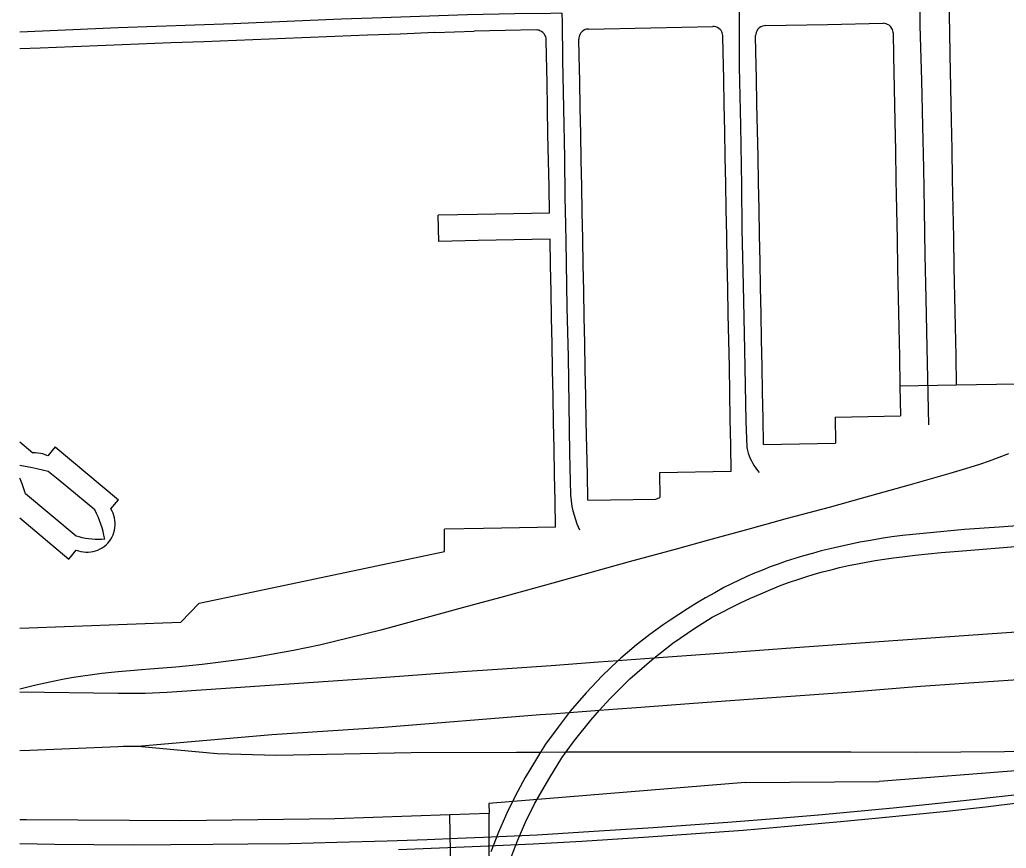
# Model space of a CAD drawing. Extents: x -2233 to 187241, y 4582 to 150524.
# Drawn here: x 86376 to 87883, y 60513 to 61779 of the extents above; entities that cross this region are included whole.
import ezdxf

# ---------------------------------------------------------------- set-up
doc = ezdxf.new("R2010")
doc.units = 0
for name, color, linetype in [('GE_X_CL_2000', 7, 'Continuous'), ('RD_X_RR_1', 7, 'Continuous'), ('RW_X_Fee_RW', 7, 'Continuous')]:
    doc.layers.add(name, color=color, linetype=linetype)

msp = doc.modelspace()

# ---------------------------------------------------------------- linework, layer by layer
at = {"layer": 'GE_X_CL_2000'}
for points in [[(87751, 61801), (87751.4, 61769.9), (87753.7, 61686), (87755.4, 61616.2), (87756.6, 61552), (87757.8, 61489.1), (87758.9, 61419.3), (87760.2, 61353), (87761.8, 61278.3), (87764.2, 61159.8)], [(87204.3, 61789.1), (87187.7, 61788.7), (87132.8, 61788.2), (87060.3, 61786.6), (86914.5, 61781.4), (86867.3, 61779.7), (86702.5, 61772.5), (86526.6, 61766.5), (86376.3, 61759.9)], [(87204.3, 61789.1), (87204.7, 61775.5), (87205.4, 61717.2), (87206.7, 61643.1), (87208.6, 61567.9), (87209, 61508.6), (87209.9, 61465.3), (87210.4, 61440.4), (87212.1, 61339.2), (87214.1, 61263.9), (87215, 61191.3), (87216.3, 61117), (87217.8, 61052.5), (87219.7, 61035.3), (87221.3, 61028.6), (87223.1, 61022), (87225.1, 61015.4), (87227.4, 61008.9), (87231.2, 60999.5)], [(87475, 61795.1), (87475.4, 61706.8), (87477, 61617.6), (87479, 61525.8), (87479.4, 61458.5), (87481.4, 61373.2), (87483.6, 61274.4), (87485.3, 61165.6), (87486.9, 61125.2), (87487.8, 61121), (87489, 61116.8), (87490.4, 61112.7), (87492, 61108.7), (87493.9, 61104.8), (87495.9, 61101), (87498.1, 61097.3), (87500.6, 61093.7), (87503.2, 61090.3), (87506, 61087)], [(87886.7, 61115.5), (87871.9, 61110), (87857.1, 61104.7), (87842.2, 61099.6), (87827.3, 61094.8), (87812.2, 61090.1), (87797.1, 61085.7), (87736.5, 61068.3), (87665.1, 61048.6), (87612.7, 61033.9), (87548.6, 61016.7), (87491.9, 61001), (87428.4, 60984), (87380.8, 60970.5), (87307.3, 60950.7), (87250.6, 60934.7), (87190.5, 60918.2), (87117, 60897.8), (87054.2, 60880.9), (86927.7, 60846.5), (86834, 60823.3), (86814.3, 60819.1), (86794.5, 60815.2), (86774.7, 60811.5), (86754.9, 60808), (86735, 60804.8), (86715.1, 60801.7), (86695.1, 60798.9), (86675.1, 60796.3), (86655.1, 60793.9), (86635.1, 60791.8), (86615, 60789.8), (86595, 60788.1), (86574.9, 60786.6), (86562.3, 60785.8), (86551, 60784.6), (86526.6, 60782.8), (86516.5, 60781.9), (86501.9, 60780.2), (86487.4, 60778.3), (86472.9, 60776.2), (86458.4, 60773.9), (86444, 60771.3), (86429.6, 60768.6), (86415.3, 60765.6), (86401, 60762.4), (86386.7, 60759), (86376.3, 60756.4)], [(86506.1, 60985.5), (86505, 60991.3), (86503.7, 60997.1), (86502.1, 61002.7), (86500.3, 61008.4), (86498.3, 61013.9), (86496.1, 61019.4), (86493.6, 61024.7), (86490.9, 61030), (86435, 61076.4), (86419.6, 61088.5), (86410.9, 61090.8), (86402.2, 61092.9), (86393.4, 61094.9), (86384.6, 61096.6), (86376.3, 61098)], [(86506.1, 60985.5), (86501.2, 60985.1), (86496.2, 60984.9), (86491.3, 60985), (86486.4, 60985.3), (86481.5, 60985.8), (86476.7, 60986.5), (86471.8, 60987.5), (86467.1, 60988.7), (86462.4, 60990.1), (86385, 61054.6), (86382.5, 61062.3), (86379.8, 61069.9), (86376.9, 61077.4), (86376.3, 61078.8)], [(87942.2, 61008.6), (87872.4, 61003.8), (87819.2, 60999.9), (87787.7, 60997.2), (87756.2, 60994.2), (87724.7, 60991), (87708.3, 60988.7), (87692.1, 60986.3), (87675.9, 60983.5), (87659.7, 60980.6), (87643.6, 60977.3), (87627.6, 60973.8), (87614, 60970.7), (87600.5, 60967.3), (87587.1, 60963.7), (87573.7, 60959.9), (87560.3, 60955.9), (87547.1, 60951.7), (87534.8, 60947.4), (87522.7, 60942.9), (87510.7, 60938.2), (87498.8, 60933.2), (87487, 60928.1), (87475.2, 60922.7), (87463.6, 60917.2), (87452, 60911.3), (87437.8, 60903.6), (87423.8, 60895.7), (87410, 60887.5), (87396.2, 60879.1), (87369.7, 60861.5), (87358.9, 60854.7), (87338.7, 60839.6), (87318.4, 60823.7), (87294.3, 60803.5), (87290, 60799.7), (87266.2, 60776.5), (87241.6, 60750.6), (87217, 60722.8), (87215.4, 60720.7), (87198.7, 60698.3), (87179.6, 60672.3), (87172, 60660.1), (87162.4, 60644.6), (87148.2, 60621.2), (87137.1, 60600.5), (87122, 60570.2), (87107.6, 60537.8), (87095.8, 60507.6)], [(87122.1, 60486.1), (87136.6, 60524.7), (87148.9, 60553.1), (87163.2, 60582), (87185.8, 60621.2), (87204.5, 60651.2), (87211.1, 60660.3), (87223.7, 60677.9), (87248.4, 60708.8), (87262.1, 60724.1), (87262.1, 60724.1), (87277.5, 60741.2), (87308.4, 60772.2), (87341.7, 60801), (87344.7, 60803.5), (87373.9, 60826.6), (87407.4, 60849.4), (87434, 60866.2), (87477.2, 60888.2), (87492.7, 60895.3), (87508.2, 60902.1), (87523.7, 60908.7), (87539.5, 60915.1), (87552, 60919.6), (87564.6, 60923.8), (87577.2, 60927.8), (87589.9, 60931.8), (87602.7, 60935.3), (87615.5, 60938.7), (87628.3, 60941.9), (87642.1, 60945), (87655.7, 60947.8), (87669.4, 60950.4), (87683.1, 60952.8), (87696.8, 60954.9), (87710.7, 60956.8), (87724.4, 60958.5), (87744, 60960.9), (87763.8, 60963), (87783.7, 60964.9), (87803.4, 60966.6), (87823.2, 60968.2), (87896.8, 60974.1)], [(87958, 60847.4), (87861.5, 60840.9), (87767.9, 60833.9), (87667.5, 60827), (87560.6, 60819.2), (87451.7, 60811), (87380.6, 60806), (87344.7, 60803.5), (87290, 60799.7), (87260.1, 60797.6), (87188.1, 60792), (87106.1, 60786.4), (87051.9, 60782.8), (86929, 60773.6), (86847.6, 60767.8), (86601.4, 60751.2), (86568, 60749.4), (86526.6, 60749.8), (86376.3, 60751.5)], [(86556.7, 60669.2), (86761.2, 60686.8), (86932.7, 60698.2), (87171.3, 60717.4), (87188.7, 60718.7), (87215.4, 60720.7), (87262.1, 60724.1), (87289.5, 60726.1), (87318.2, 60728.2), (87405.3, 60734.9), (87496.5, 60741.5), (87582.4, 60747.6), (87646.9, 60752.2), (87752.2, 60760.9), (87833.4, 60766.4), (87924, 60772.4)], [(86376.3, 60662.5), (86391.8, 60663), (86526.6, 60668.8), (86534.4, 60669.1), (86556.7, 60669.2)], [(86556.7, 60669.2), (86677.7, 60658), (86767.9, 60655.4), (86974.4, 60659.2), (87135, 60660.1), (87137.6, 60659.9), (87148.6, 60660), (87172, 60660.1), (87211.1, 60660.3), (87234.7, 60660.4), (87267.5, 60660.5), (87333.2, 60660.5), (87391.7, 60660.6), (87470.7, 60660.5), (87546.6, 60660.4), (87646, 60660.4), (87746.1, 60660.2), (87813.9, 60660.4), (87880.7, 60660.8), (87904.7, 60661.6)]]:
    msp.add_lwpolyline(points, dxfattribs=at)
at = {"layer": 'RD_X_RR_1'}
for points in [[(86955.1, 60511.2), (87080, 60516.5), (87160.6, 60520.1), (87235, 60524.1), (87336.6, 60530.6), (87481.2, 60541), (87550.2, 60546.8), (87630, 60553.9), (87688.3, 60559.4), (87792.3, 60569.7), (87851.7, 60576.5), (87904.7, 60582.9), (87951.8, 60588.4), (87998.7, 60593.9), (88044.7, 60599.8), (88145.8, 60613.4), (88193.1, 60620.1), (88236.6, 60626.1), (88285.5, 60633.1), (88321.9, 60638.7), (88359.8, 60644.3)], [(86376.3, 60520.2), (86429.4, 60519.5), (86549.7, 60518.6), (86607.1, 60518.7), (86671.5, 60519.2), (86724.6, 60519.7), (86788.5, 60520.4), (86860.5, 60522.2), (86937.5, 60524.5), (86998.9, 60526.7), (87045, 60528.6), (87084.9, 60530), (87166.7, 60533.9), (87253.4, 60539.1), (87343.8, 60544.7), (87457.9, 60552.9), (87535.4, 60559.1), (87596.2, 60564.3), (87710.6, 60575.1), (87765.1, 60580.6), (87822.6, 60586.7), (87881.6, 60593.4), (87949.2, 60600.8)]]:
    msp.add_lwpolyline(points, dxfattribs=at)
at = {"layer": 'RW_X_Fee_RW'}
for p, q in [((87515.1, 61770), (87610, 61771.9)), ((87610, 61771.9), (87695, 61773.5)), ((87010.4, 61759.2), (87070.2, 61761.4)), ((87165.2, 61763.3), (87070.2, 61761.4)), ((87016.4, 61440.3), (87015.6, 61480.3)), ((87621.6, 61172), (87721.6, 61173.9)), ((87621.6, 61172), (87622.4, 61132)), ((86376.3, 61134), (86396.4, 61117.2)), ((86430.6, 61126.3), (86419, 61112.5)), ((86430.6, 61126.3), (86527, 61045.4)), ((87512.5, 61129.8), (87622.4, 61132)), ((87463.2, 61088.9), (87353.3, 61086.9)), ((87353.3, 61086.9), (87354, 61048.8)), ((86515.4, 61031.6), (86527, 61045.4)), ((87244, 61044.7), (87348, 61046.7)), ((87348, 61046.7), (87354, 61048.8)), ((86376.3, 61017.8), (86451.1, 60955)), ((87025.3, 60966.7), (87024.9, 61000.4)), ((86451.1, 60955), (86462.7, 60968.8)), ((86622.4, 60858.6), (86650.5, 60887.8)), ((86376.3, 60849.4), (86622.4, 60858.6)), ((87910.7, 60632.7), (87689.1, 60614.9)), ((87484.3, 60613.4), (87093, 60581.5)), ((87484.3, 60613.4), (87689.1, 60614.9)), ((87093, 60581.5), (87093.2, 60566.7)), ((87035.8, 60433.2), (87033.3, 60564.6))]:
    msp.add_line(p, q, dxfattribs=at)
for points in [[(87795.6, 61800.4), (87796.4, 61763.1), (87796.4, 61762.4), (87796.3, 61760.5), (87797, 61725.5), (87798, 61675.5), (87799, 61625.5), (87799.8, 61580.5), (87800.7, 61535.5), (87801.6, 61490.5), (87802.4, 61445.5), (87803.3, 61400.5), (87804.2, 61355.5), (87805, 61310.5), (87805.9, 61265.5), (87806.8, 61220.6)], [(87245.2, 61764.8), (87340.1, 61766.6), (87435.1, 61768.5)], [(87450.4, 61753.8), (87450.3, 61754.7), (87450, 61757), (87449.4, 61758.9), (87448.6, 61760.7), (87447.5, 61762.3), (87446.3, 61763.8), (87444.3, 61765.5), (87442.1, 61766.9), (87439.6, 61767.9), (87437.1, 61768.4), (87435.1, 61768.5)], [(87515.1, 61770), (87513.2, 61769.8), (87510.6, 61769.2), (87508.2, 61768.2), (87506, 61766.7), (87504.6, 61765.4), (87503.3, 61763.9), (87502, 61761.7), (87501, 61759.3), (87500.5, 61756.7), (87500.4, 61754.7)], [(87710.3, 61758.8), (87710.3, 61759.8), (87709.9, 61762), (87709.3, 61763.9), (87708.5, 61765.7), (87707, 61767.9), (87705.7, 61769.3), (87704.2, 61770.6), (87702, 61771.9), (87699.6, 61772.9), (87697, 61773.4), (87695, 61773.5)], [(87010.4, 61759.2), (86957.3, 61757.1), (86907.3, 61755.2), (86857.4, 61753.2), (86807.4, 61751.3), (86757.4, 61749.3), (86707.5, 61747.4), (86657.5, 61745.4), (86607.5, 61743.5), (86557.6, 61741.5), (86507.6, 61739.5), (86457.6, 61737.6), (86407.7, 61735.6), (86376.3, 61734.4)], [(87180.5, 61748.6), (87180.3, 61750.5), (87179.7, 61753.1), (87178.6, 61755.4), (87177.2, 61757.6), (87175.4, 61759.5), (87173.3, 61761.1), (87170.9, 61762.2), (87169.1, 61762.8), (87167.1, 61763.2), (87165.2, 61763.3)], [(87245.2, 61764.8), (87244.2, 61764.7), (87241.9, 61764.4), (87240, 61763.8), (87238.3, 61763), (87236.1, 61761.5), (87234.6, 61760.2), (87233.4, 61758.7), (87232.3, 61757.1), (87231.5, 61755.3), (87230.9, 61753.4), (87230.5, 61751.5), (87230.4, 61749.5)], [(87463.2, 61088.9), (87462.5, 61128.9), (87461.7, 61168.9), (87460.9, 61208.9), (87460.2, 61248.9), (87459.4, 61288.9), (87458.6, 61328.8), (87457.8, 61368.8), (87457.1, 61408.8), (87456.3, 61448.8), (87455.5, 61488.8), (87454.7, 61528.8), (87454, 61568.8), (87453.2, 61608.8), (87452.4, 61648.8), (87451.7, 61688.8), (87450.9, 61728.8), (87450.4, 61753.8)], [(87512.5, 61129.8), (87511.7, 61169.8), (87510.9, 61209.8), (87510.1, 61249.8), (87509.4, 61289.8), (87508.6, 61329.8), (87507.8, 61369.8), (87507.1, 61409.8), (87506.3, 61449.8), (87505.5, 61489.8), (87504.7, 61529.8), (87504, 61569.8), (87503.2, 61609.8), (87502.4, 61649.8), (87501.7, 61689.7), (87500.9, 61729.7), (87500.4, 61754.7)], [(87710.3, 61758.8), (87711, 61723.8), (87712, 61673.8), (87712.9, 61623.8), (87713.8, 61578.8), (87714.7, 61533.8), (87715.5, 61488.8), (87716.4, 61443.9), (87717.3, 61398.9), (87718.1, 61353.9), (87719, 61308.9), (87719.9, 61263.9), (87720.7, 61218.9), (87721.6, 61173.9)], [(87185.6, 61483.6), (87184.8, 61523.6), (87184, 61563.6), (87183.2, 61603.6), (87182.5, 61643.6), (87181.7, 61683.6), (87180.9, 61723.6), (87180.5, 61748.6)], [(87244, 61044.7), (87243.3, 61084.6), (87242.5, 61124.6), (87241.7, 61164.6), (87241, 61204.6), (87240.2, 61244.6), (87239.4, 61284.6), (87238.6, 61324.6), (87237.9, 61364.6), (87237.1, 61404.6), (87236.3, 61444.6), (87235.6, 61484.6), (87234.8, 61524.6), (87234, 61564.6), (87233.2, 61604.5), (87232.5, 61644.5), (87231.7, 61684.5), (87230.9, 61724.5), (87230.4, 61749.5)], [(87185.6, 61483.6), (87075.6, 61481.5), (87015.6, 61480.3)], [(87186.3, 61443.6), (87076.4, 61441.5), (87016.4, 61440.3)], [(87194.8, 61003.7), (87194.1, 61043.7), (87193.3, 61083.7), (87192.5, 61123.7), (87192.5, 61123.7), (87191.7, 61163.7), (87191.7, 61163.7), (87191, 61203.7), (87190.2, 61243.7), (87189.4, 61283.6), (87188.7, 61323.6), (87187.9, 61363.6), (87187.1, 61403.6), (87186.3, 61443.6)], [(87899.5, 61222.3), (87806.8, 61220.6), (87720.7, 61218.9)], [(86419, 61112.5), (86415.4, 61114.2), (86411.8, 61115.5), (86408, 61116.4), (86404.1, 61117), (86400.2, 61117.3), (86396.4, 61117.2)], [(86462.7, 60968.8), (86466.2, 60967.5), (86469.9, 60966.6), (86473.5, 60965.9), (86477.3, 60965.6), (86481, 60965.6), (86484.8, 60965.9), (86488.5, 60966.6), (86492.1, 60967.5), (86495.6, 60968.8), (86499, 60970.4), (86502.2, 60972.3), (86505.3, 60974.4), (86508.2, 60976.8), (86510.8, 60979.5), (86513.2, 60982.4), (86515.4, 60985.4), (86517.3, 60988.7), (86518.9, 60992.1), (86520.1, 60995.6), (86521.1, 60999.2), (86521.8, 61002.9), (86522.1, 61006.7), (86522.1, 61010.4), (86521.8, 61014.1), (86521.1, 61017.8), (86520.2, 61021.5), (86518.9, 61025), (86517.3, 61028.4), (86515.4, 61031.6)], [(87194.8, 61003.7), (87084.8, 61001.6), (87024.9, 61000.4)], [(86650.5, 60887.8), (86723.1, 60903.1), (87025.3, 60966.7)], [(86386.7, 60556.9), (86622.3, 60555.3), (86857.8, 60558.6), (87033.3, 60564.6), (87093.2, 60566.7)], [(87094, 60420.7), (87093.7, 60435.5), (87093.2, 60566.7)], [(86376.3, 60557.1), (86386.7, 60556.9)]]:
    msp.add_lwpolyline(points, dxfattribs=at)

doc.saveas('drawing.dxf')
